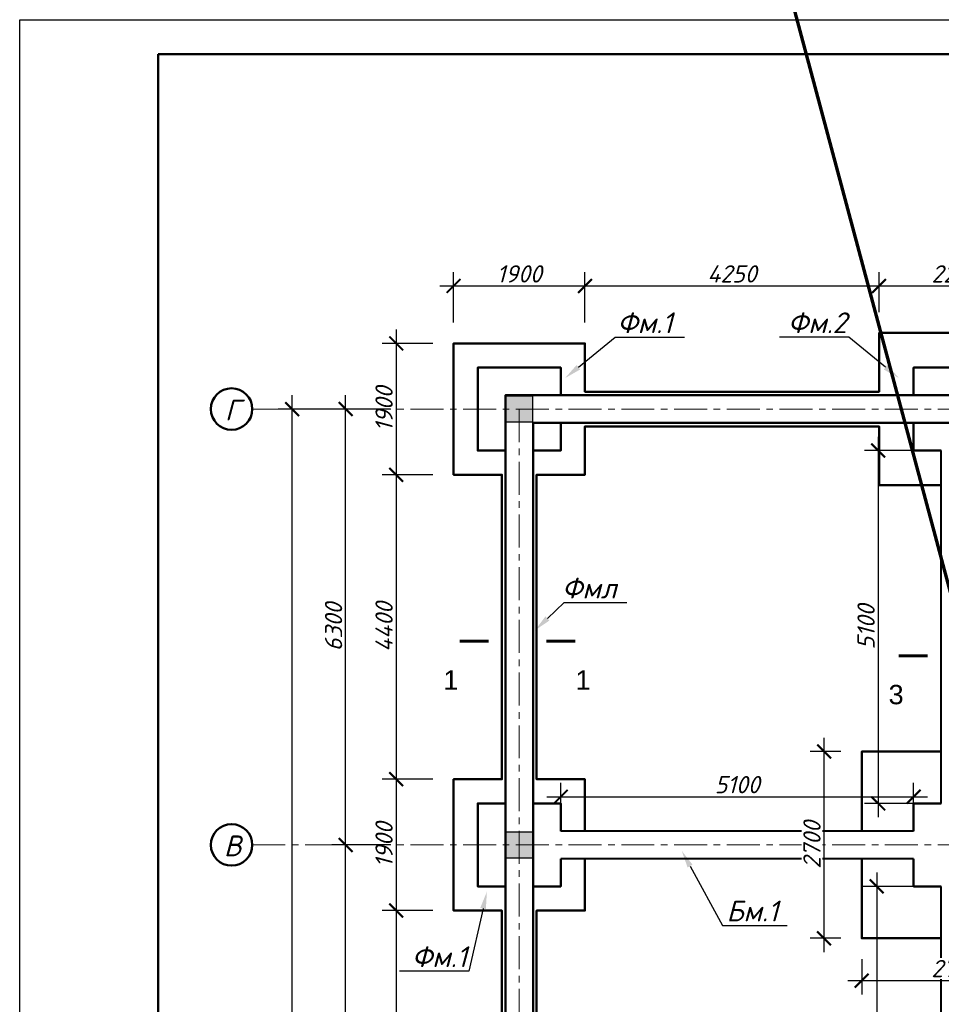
# Model space of a CAD drawing. Header units: millimetres. Extents: x 2063114 to 14983986, y -126020516 to 213791.
# Tile 632 of 656: x 2317099 to 2330419, y 1859 to 16091. Entities that reach past the tile are written whole.
import ezdxf
from ezdxf import colors
from ezdxf.entities.mleader import LeaderData, LeaderLine
from ezdxf.enums import TextEntityAlignment as Align
from ezdxf.math import Vec2, Vec3

# ---------------------------------------------------------------- set-up
doc = ezdxf.new("R2010")
doc.units = ezdxf.units.MM
doc.linetypes.add('ACAD_ISO10W100', pattern=[18, 12, -3, 0, -3])
doc.linetypes.add('осевая', pattern=[50.8, 31.75, -6.35, 6.35, -6.35])
doc.layers.get('Defpoints').update_dxf_attribs({"color": 6, "lineweight": 35})
for name, color, linetype, lineweight in [('_0', 7, 'Continuous', 20), ('план', 7, 'Continuous', 20), ('сплошная_толстая', 7, 'Continuous', 50)]:
    doc.layers.add(name, color=color, linetype=linetype, lineweight=lineweight)
doc.layers.add('пунктир', color=1, linetype='ACAD_ISO10W100')
doc.layers.add('Размеры', color=28, linetype='Continuous')
doc.styles.add('GOST 2.304', font='isocpeur.ttf', dxfattribs={"oblique": 15})
doc.styles.get("Standard").update_dxf_attribs({"font": 'arial.ttf'})
doc.styles.add('V@ler@Live', font='isocpeui.ttf')
doc.dimstyles.new('Standard 2304', dxfattribs={"dimtxt": 250, "dimasz": 200, "dimexe": 200, "dimexo": 300, "dimgap": 50, "dimtad": 1, "dimdec": 0, "dimzin": 0, "dimdsep": 46, "dimtxsty": 'GOST 2.304', "dimblk": 'ARCHTICK', "dimcen": 10, "dimdle": 200, "dimclrd": 256, "dimclre": 256, "dimclrt": 256, "dimadec": 0, "dimazin": 0, "dimtfac": 1, "dimtdec": 0, "dimtofl": 0, "dimtmove": 0, "dimatfit": 3, "dimldrblk": 'ARCHTICK', "dimfxl": 1, "dimtolj": 1, "dimtzin": 0, "dimlwd": -1, "dimarcsym": 0})

# ---------------------------------------------------------------- blocks, each defined once
blk = doc.blocks.new('_ArchTick')
at = {"color": 0, "linetype": 'ByBlock', "const_width": 0.15}
blk.add_lwpolyline([(-0.5, -0.5), (0.5, 0.5)], dxfattribs=at)
blk = doc.blocks.new('*D3497')
at = {"layer": 'Defpoints', "color": 0, "ltscale": 150, "transparency": 16777216}
for p in [(2321810, 4163), (2322759, 4163), (2322759, -2137)]:
    blk.add_point(p, dxfattribs=at)
at = {"layer": 'Размеры', "ltscale": 150, "transparency": 16777216}
blk.add_line((2321810, -2337), (2321810, 4363), dxfattribs=at)
at = {"layer": 'Размеры', "lineweight": -2, "ltscale": 150, "transparency": 16777216}
for p, q in [((2322459, 4163), (2321610, 4163)), ((2322459, -2137), (2321610, -2137))]:
    blk.add_line(p, q, dxfattribs=at)
at = {"layer": 'Размеры', "ltscale": 150, "transparency": 16777216, "xscale": 200, "yscale": 200, "zscale": 200}
for p, rotation in [((2321810, 4163), 90), ((2321810, -2137), 270)]:
    blk.add_blockref('_ArchTick', p, dxfattribs=dict(at, rotation=rotation))
at = {"layer": 'Размеры', "ltscale": 150, "transparency": 16777216, "insert": (2321635, 1013), "char_height": 250, "attachment_point": 5, "rotation": 90, "style": 'GOST 2.304'}
blk.add_mtext('\\A1;6300', dxfattribs=at)
blk = doc.blocks.new('*D3498')
at = {"layer": 'Defpoints', "color": 0, "ltscale": 150, "transparency": 16777216}
for p in [(2321810, 10463), (2322759, 10463), (2322759, 4163)]:
    blk.add_point(p, dxfattribs=at)
at = {"layer": 'Размеры', "ltscale": 150, "transparency": 16777216}
blk.add_line((2321810, 3963), (2321810, 10663), dxfattribs=at)
at = {"layer": 'Размеры', "lineweight": -2, "ltscale": 150, "transparency": 16777216}
for p, q in [((2322459, 10463), (2321610, 10463)), ((2322459, 4163), (2321610, 4163))]:
    blk.add_line(p, q, dxfattribs=at)
at = {"layer": 'Размеры', "ltscale": 150, "transparency": 16777216, "xscale": 200, "yscale": 200, "zscale": 200}
for p, rotation in [((2321810, 10463), 90), ((2321810, 4163), 270)]:
    blk.add_blockref('_ArchTick', p, dxfattribs=dict(at, rotation=rotation))
at = {"layer": 'Размеры', "ltscale": 150, "transparency": 16777216, "insert": (2321635, 7313), "char_height": 250, "attachment_point": 5, "rotation": 90, "style": 'GOST 2.304'}
blk.add_mtext('\\A1;6300', dxfattribs=at)
blk = doc.blocks.new('*D3491')
at = {"layer": 'Defpoints', "color": 0, "ltscale": 150, "transparency": 16777216}
for p in [(2321036, 10463), (2323091, 10463), (2323091, -8437)]:
    blk.add_point(p, dxfattribs=at)
at = {"layer": 'Размеры', "ltscale": 150, "transparency": 16777216}
blk.add_line((2321036, -8637), (2321036, 10663), dxfattribs=at)
at = {"layer": 'Размеры', "lineweight": -2, "ltscale": 150, "transparency": 16777216}
for p, q in [((2322236, 10463), (2320836, 10463)), ((2322236, -8437), (2320836, -8437))]:
    blk.add_line(p, q, dxfattribs=at)
at = {"layer": 'Размеры', "ltscale": 150, "transparency": 16777216, "xscale": 200, "yscale": 200, "zscale": 200}
for p, rotation in [((2321036, 10463), 90), ((2321036, -8437), 270)]:
    blk.add_blockref('_ArchTick', p, dxfattribs=dict(at, rotation=rotation))
at = {"layer": 'Размеры', "ltscale": 150, "transparency": 16777216, "insert": (2320861, 1013), "char_height": 250, "attachment_point": 5, "rotation": 90, "style": 'GOST 2.304'}
blk.add_mtext('\\A1;18900', dxfattribs=at)
blk = doc.blocks.new('*D3535')
at = {"layer": 'Defpoints', "color": 0, "transparency": 16777216}
for p in [(2323369, 9513), (2322540, 5113), (2323369, 5113)]:
    blk.add_point(p, dxfattribs=at)
at = {"layer": 'Размеры', "color": 5, "transparency": 16777216}
blk.add_line((2322540, 9713), (2322540, 4913), dxfattribs=at)
at = {"layer": 'Размеры', "color": 5, "lineweight": -2, "transparency": 16777216}
for p, q in [((2323069, 9513), (2322340, 9513)), ((2323069, 5113), (2322340, 5113))]:
    blk.add_line(p, q, dxfattribs=at)
at = {"layer": 'Размеры', "color": 5, "transparency": 16777216, "xscale": 200, "yscale": 200, "zscale": 200}
for p, rotation in [((2322540, 9513), 90), ((2322540, 5113), 270)]:
    blk.add_blockref('_ArchTick', p, dxfattribs=dict(at, rotation=rotation))
at = {"layer": 'Размеры', "color": 5, "transparency": 16777216, "insert": (2322365, 7313), "char_height": 250, "attachment_point": 5, "rotation": 90, "style": 'GOST 2.304'}
blk.add_mtext('\\A1;4400', dxfattribs=at)
blk = doc.blocks.new('*D3536')
at = {"layer": 'Defpoints', "color": 0, "transparency": 16777216}
for p in [(2323369, 11413), (2322540, 9513), (2323369, 9513)]:
    blk.add_point(p, dxfattribs=at)
at = {"layer": 'Размеры', "color": 5, "transparency": 16777216}
blk.add_line((2322540, 11613), (2322540, 9313), dxfattribs=at)
at = {"layer": 'Размеры', "color": 5, "lineweight": -2, "transparency": 16777216}
for p, q in [((2323069, 11413), (2322340, 11413)), ((2323069, 9513), (2322340, 9513))]:
    blk.add_line(p, q, dxfattribs=at)
at = {"layer": 'Размеры', "color": 5, "transparency": 16777216, "xscale": 200, "yscale": 200, "zscale": 200}
for p, rotation in [((2322540, 11413), 90), ((2322540, 9513), 270)]:
    blk.add_blockref('_ArchTick', p, dxfattribs=dict(at, rotation=rotation))
at = {"layer": 'Размеры', "color": 5, "transparency": 16777216, "insert": (2322365, 10463), "char_height": 250, "attachment_point": 5, "rotation": 90, "style": 'GOST 2.304'}
blk.add_mtext('\\A1;1900', dxfattribs=at)
blk = doc.blocks.new('*D3537')
at = {"layer": 'Defpoints', "color": 0, "transparency": 16777216}
for p in [(2323369, 3213), (2322540, -1187), (2323369, -1187)]:
    blk.add_point(p, dxfattribs=at)
at = {"layer": 'Размеры', "color": 5, "transparency": 16777216}
blk.add_line((2322540, 3413), (2322540, -1387), dxfattribs=at)
at = {"layer": 'Размеры', "color": 5, "lineweight": -2, "transparency": 16777216}
for p, q in [((2323069, 3213), (2322340, 3213)), ((2323069, -1187), (2322340, -1187))]:
    blk.add_line(p, q, dxfattribs=at)
at = {"layer": 'Размеры', "color": 5, "transparency": 16777216, "xscale": 200, "yscale": 200, "zscale": 200}
for p, rotation in [((2322540, 3213), 90), ((2322540, -1187), 270)]:
    blk.add_blockref('_ArchTick', p, dxfattribs=dict(at, rotation=rotation))
at = {"layer": 'Размеры', "color": 5, "transparency": 16777216, "insert": (2322365, 1013), "char_height": 250, "attachment_point": 5, "rotation": 90, "style": 'GOST 2.304'}
blk.add_mtext('\\A1;4400', dxfattribs=at)
blk = doc.blocks.new('*D3538')
at = {"layer": 'Defpoints', "color": 0, "transparency": 16777216}
for p in [(2323369, 5113), (2322540, 3213), (2323369, 3213)]:
    blk.add_point(p, dxfattribs=at)
at = {"layer": 'Размеры', "color": 5, "transparency": 16777216}
blk.add_line((2322540, 5313), (2322540, 3013), dxfattribs=at)
at = {"layer": 'Размеры', "color": 5, "lineweight": -2, "transparency": 16777216}
for p, q in [((2323069, 5113), (2322340, 5113)), ((2323069, 3213), (2322340, 3213))]:
    blk.add_line(p, q, dxfattribs=at)
at = {"layer": 'Размеры', "color": 5, "transparency": 16777216, "xscale": 200, "yscale": 200, "zscale": 200}
for p, rotation in [((2322540, 5113), 90), ((2322540, 3213), 270)]:
    blk.add_blockref('_ArchTick', p, dxfattribs=dict(at, rotation=rotation))
at = {"layer": 'Размеры', "color": 5, "transparency": 16777216, "insert": (2322365, 4163), "char_height": 250, "attachment_point": 5, "rotation": 90, "style": 'GOST 2.304'}
blk.add_mtext('\\A1;1900', dxfattribs=at)
blk = doc.blocks.new('*D3546')
at = {"layer": 'Defpoints', "color": 0, "transparency": 16777216}
for p in [(2331719, 12242), (2329519, 11563), (2331719, 11563)]:
    blk.add_point(p, dxfattribs=at)
at = {"layer": 'Размеры', "color": 5, "lineweight": -2, "transparency": 16777216}
for p, q in [((2329519, 11863), (2329519, 12442)), ((2331719, 11863), (2331719, 12442))]:
    blk.add_line(p, q, dxfattribs=at)
at = {"layer": 'Размеры', "color": 5, "transparency": 16777216}
blk.add_line((2329319, 12242), (2331919, 12242), dxfattribs=at)
at = {"layer": 'Размеры', "color": 5, "transparency": 16777216, "xscale": 200, "yscale": 200, "zscale": 200, "rotation": 180}
blk.add_blockref('_ArchTick', (2329519, 12242), dxfattribs=at)
at = {"layer": 'Размеры', "color": 5, "transparency": 16777216, "xscale": 200, "yscale": 200, "zscale": 200}
blk.add_blockref('_ArchTick', (2331719, 12242), dxfattribs=at)
at = {"layer": 'Размеры', "color": 5, "transparency": 16777216, "insert": (2330619, 12417), "char_height": 250, "attachment_point": 5, "style": 'GOST 2.304'}
blk.add_mtext('\\A1;2200', dxfattribs=at)
blk = doc.blocks.new('*D3544')
at = {"layer": 'Defpoints', "color": 0, "transparency": 16777216}
for p in [(2329519, 12242), (2329519, 11563), (2325269, 11413)]:
    blk.add_point(p, dxfattribs=at)
at = {"layer": 'Размеры', "color": 5, "lineweight": -2, "transparency": 16777216}
for p, q in [((2325269, 11713), (2325269, 12442)), ((2329519, 11863), (2329519, 12442))]:
    blk.add_line(p, q, dxfattribs=at)
at = {"layer": 'Размеры', "color": 5, "transparency": 16777216}
blk.add_line((2325069, 12242), (2329719, 12242), dxfattribs=at)
at = {"layer": 'Размеры', "color": 5, "transparency": 16777216, "xscale": 200, "yscale": 200, "zscale": 200, "rotation": 180}
blk.add_blockref('_ArchTick', (2325269, 12242), dxfattribs=at)
at = {"layer": 'Размеры', "color": 5, "transparency": 16777216, "xscale": 200, "yscale": 200, "zscale": 200}
blk.add_blockref('_ArchTick', (2329519, 12242), dxfattribs=at)
at = {"layer": 'Размеры', "color": 5, "transparency": 16777216, "insert": (2327394, 12417), "char_height": 250, "attachment_point": 5, "style": 'GOST 2.304'}
blk.add_mtext('\\A1;4250', dxfattribs=at)
blk = doc.blocks.new('*D3545')
at = {"layer": 'Defpoints', "color": 0, "transparency": 16777216}
for p in [(2325269, 12242), (2323369, 11413), (2325269, 11413)]:
    blk.add_point(p, dxfattribs=at)
at = {"layer": 'Размеры', "color": 5, "lineweight": -2, "transparency": 16777216}
for p, q in [((2323369, 11713), (2323369, 12442)), ((2325269, 11713), (2325269, 12442))]:
    blk.add_line(p, q, dxfattribs=at)
at = {"layer": 'Размеры', "color": 5, "transparency": 16777216}
blk.add_line((2323169, 12242), (2325469, 12242), dxfattribs=at)
at = {"layer": 'Размеры', "color": 5, "transparency": 16777216, "xscale": 200, "yscale": 200, "zscale": 200, "rotation": 180}
blk.add_blockref('_ArchTick', (2323369, 12242), dxfattribs=at)
at = {"layer": 'Размеры', "color": 5, "transparency": 16777216, "xscale": 200, "yscale": 200, "zscale": 200}
blk.add_blockref('_ArchTick', (2325269, 12242), dxfattribs=at)
at = {"layer": 'Размеры', "color": 5, "transparency": 16777216, "insert": (2324319, 12417), "char_height": 250, "attachment_point": 5, "style": 'GOST 2.304'}
blk.add_mtext('\\A1;1900', dxfattribs=at)
blk = doc.blocks.new('*D3562')
at = {"layer": 'Defpoints', "color": 0, "transparency": 16777216}
for p in [(2330419, 3563), (2329486, -1537), (2330419, -1537)]:
    blk.add_point(p, dxfattribs=at)
at = {"layer": 'Размеры', "color": 5, "transparency": 16777216}
blk.add_line((2329486, 3763), (2329486, -1737), dxfattribs=at)
at = {"layer": 'Размеры', "color": 5, "lineweight": -2, "transparency": 16777216}
for p, q in [((2330119, 3563), (2329286, 3563)), ((2330119, -1537), (2329286, -1537))]:
    blk.add_line(p, q, dxfattribs=at)
at = {"layer": 'Размеры', "color": 5, "transparency": 16777216, "xscale": 200, "yscale": 200, "zscale": 200}
for p, rotation in [((2329486, 3563), 90), ((2329486, -1537), 270)]:
    blk.add_blockref('_ArchTick', p, dxfattribs=dict(at, rotation=rotation))
at = {"layer": 'Размеры', "color": 5, "transparency": 16777216, "insert": (2329311, 1013), "char_height": 250, "attachment_point": 5, "rotation": 90, "style": 'GOST 2.304'}
blk.add_mtext('\\A1;5100', dxfattribs=at)
blk = doc.blocks.new('*D3563')
at = {"layer": 'Defpoints', "color": 0, "transparency": 16777216}
for p in [(2330419, 9863), (2329507, 4763), (2330419, 4763)]:
    blk.add_point(p, dxfattribs=at)
at = {"layer": 'Размеры', "color": 5, "transparency": 16777216}
blk.add_line((2329507, 10063), (2329507, 4563), dxfattribs=at)
at = {"layer": 'Размеры', "color": 5, "lineweight": -2, "transparency": 16777216}
for p, q in [((2330119, 9863), (2329307, 9863)), ((2330119, 4763), (2329307, 4763))]:
    blk.add_line(p, q, dxfattribs=at)
at = {"layer": 'Размеры', "color": 5, "transparency": 16777216, "xscale": 200, "yscale": 200, "zscale": 200}
for p, rotation in [((2329507, 9863), 90), ((2329507, 4763), 270)]:
    blk.add_blockref('_ArchTick', p, dxfattribs=dict(at, rotation=rotation))
at = {"layer": 'Размеры', "color": 5, "transparency": 16777216, "insert": (2329332, 7313), "char_height": 250, "attachment_point": 5, "rotation": 90, "style": 'GOST 2.304'}
blk.add_mtext('\\A1;5100', dxfattribs=at)
blk = doc.blocks.new('*D3565')
at = {"layer": 'Defpoints', "color": 0, "transparency": 16777216}
for p in [(2330019, 4859), (2324919, 4363), (2330019, 4363)]:
    blk.add_point(p, dxfattribs=at)
at = {"layer": 'Размеры', "color": 5, "lineweight": -2, "transparency": 16777216}
for p, q in [((2324919, 4663), (2324919, 5059)), ((2330019, 4663), (2330019, 5059))]:
    blk.add_line(p, q, dxfattribs=at)
at = {"layer": 'Размеры', "color": 5, "transparency": 16777216}
blk.add_line((2324719, 4859), (2330219, 4859), dxfattribs=at)
at = {"layer": 'Размеры', "color": 5, "transparency": 16777216, "xscale": 200, "yscale": 200, "zscale": 200, "rotation": 180}
blk.add_blockref('_ArchTick', (2324919, 4859), dxfattribs=at)
at = {"layer": 'Размеры', "color": 5, "transparency": 16777216, "xscale": 200, "yscale": 200, "zscale": 200}
blk.add_blockref('_ArchTick', (2330019, 4859), dxfattribs=at)
at = {"layer": 'Размеры', "color": 5, "transparency": 16777216, "insert": (2327469, 5034), "char_height": 250, "attachment_point": 5, "style": 'GOST 2.304'}
blk.add_mtext('\\A1;5100', dxfattribs=at)
blk = doc.blocks.new('*D3765')
at = {"layer": 'Defpoints', "color": 0, "ltscale": 150, "transparency": 16777216}
for p in [(2329269, 2813), (2331969, 2813), (2331969, 2201)]:
    blk.add_point(p, dxfattribs=at)
at = {"layer": 'Размеры', "color": 5, "lineweight": -2, "ltscale": 150, "transparency": 16777216}
for p, q in [((2329269, 2513), (2329269, 2001)), ((2331969, 2513), (2331969, 2001))]:
    blk.add_line(p, q, dxfattribs=at)
at = {"layer": 'Размеры', "color": 5, "ltscale": 150, "transparency": 16777216}
blk.add_line((2329069, 2201), (2332169, 2201), dxfattribs=at)
at = {"layer": 'Размеры', "color": 5, "ltscale": 150, "transparency": 16777216, "xscale": 200, "yscale": 200, "zscale": 200, "rotation": 180}
blk.add_blockref('_ArchTick', (2329269, 2201), dxfattribs=at)
at = {"layer": 'Размеры', "color": 5, "ltscale": 150, "transparency": 16777216, "xscale": 200, "yscale": 200, "zscale": 200}
blk.add_blockref('_ArchTick', (2331969, 2201), dxfattribs=at)
at = {"layer": 'Размеры', "color": 5, "ltscale": 150, "transparency": 16777216, "insert": (2330619, 2376), "char_height": 250, "attachment_point": 5, "style": 'GOST 2.304', "bg_fill": 3, "box_fill_scale": 1.1, "bg_fill_color": 256, "bg_fill_true_color": 13158600, "bg_fill_transparency": 0}
blk.add_mtext('\\A1;2700', dxfattribs=at)
blk = doc.blocks.new('*D3766')
at = {"layer": 'Defpoints', "color": 0, "ltscale": 150, "transparency": 16777216}
for p in [(2328725, 5513), (2329269, 5513), (2329269, 2813)]:
    blk.add_point(p, dxfattribs=at)
at = {"layer": 'Размеры', "color": 5, "ltscale": 150, "transparency": 16777216}
blk.add_line((2328725, 2613), (2328725, 5713), dxfattribs=at)
at = {"layer": 'Размеры', "color": 5, "lineweight": -2, "ltscale": 150, "transparency": 16777216}
for p, q in [((2328969, 5513), (2328525, 5513)), ((2328969, 2813), (2328525, 2813))]:
    blk.add_line(p, q, dxfattribs=at)
at = {"layer": 'Размеры', "color": 5, "ltscale": 150, "transparency": 16777216, "xscale": 200, "yscale": 200, "zscale": 200}
for p, rotation in [((2328725, 5513), 90), ((2328725, 2813), 270)]:
    blk.add_blockref('_ArchTick', p, dxfattribs=dict(at, rotation=rotation))
at = {"layer": 'Размеры', "color": 5, "ltscale": 150, "transparency": 16777216, "insert": (2328550, 4163), "char_height": 250, "attachment_point": 5, "rotation": 90, "style": 'GOST 2.304', "bg_fill": 3, "box_fill_scale": 1.1, "bg_fill_color": 256, "bg_fill_true_color": 13158600, "bg_fill_transparency": 0}
blk.add_mtext('\\A1;2700', dxfattribs=at)

msp = doc.modelspace()

# ---------------------------------------------------------------- hatches: boundary and pattern name
at = {"ltscale": 150, "transparency": 33554687}
h = msp.add_hatch(color=256, dxfattribs=at)
h.dxf.hatch_style = 1
h.paths.add_polyline_path([(2324509.14943, 10653.06115), (2324129.14943, 10653.06115), (2324129.14943, 10273.06115), (2324509.14943, 10273.06115)])
h = msp.add_hatch(color=256, dxfattribs=at)
h.dxf.hatch_style = 1
h.paths.add_polyline_path([(2324509.14943, 4353.06115), (2324129.14943, 4353.06115), (2324129.14943, 3973.06115), (2324509.14943, 3973.06115)])

# ---------------------------------------------------------------- linework, layer by layer
at = {"color": 0}
msp.add_lwpolyline([(2317098.69564, 16091.38001), (2376498.69564, 16091.38001), (2376498.69564, -25908.61999), (2317098.69564, -25908.61999)], close=True, dxfattribs=at)
at = {"ltscale": 100}
msp.add_lwpolyline([(2317098.69574, 16091.38001), (2376498.69574, 16091.38001), (2376498.69574, -25908.61999), (2317098.69574, -25908.61999)], close=True, dxfattribs=at)
at = {"ltscale": 150}
for points in [[(2324129.14943, 10653.06115), (2324509.14943, 10653.06115), (2324509.14943, 10273.06115), (2324129.14943, 10273.06115)], [(2324129.14943, 4353.06115), (2324509.14943, 4353.06115), (2324509.14943, 3973.06115), (2324129.14943, 3973.06115)]]:
    msp.add_lwpolyline(points, close=True, dxfattribs=at)
for points in [[(2323877.1882, 7107.48431, 42, 42, 0), (2323457.1882, 7107.48431, 42, 42, 0), (2323597.1882, 7107.48431, 0, 56, 0), (2323597.1882, 6827.48431, 0, 0, 0), (2323597.1882, 6407.48431, 0, 0, 0)], [(2324709.01274, 7107.48431, 42, 42, 0), (2325129.01274, 7107.48431, 42, 42, 0), (2324989.01274, 7107.48431, 0, 56, 0), (2324989.01274, 6827.48431, 0, 0, 0), (2324989.01274, 6407.48431, 0, 0, 0)], [(2330222.90438, 6896.11874, 42, 42, 0), (2329802.90438, 6896.11874, 42, 42, 0), (2329942.90438, 6896.11874, 0, 56, 0), (2329942.90438, 6616.11874, 0, 0, 0), (2329942.90438, 6196.11874, 0, 0, 0)]]:
    msp.add_lwpolyline(points, format="xyseb")
at = {"layer": '_0', "color": 5, "lineweight": 40}
for p, q in [((2330419.14943, 4763.06115), (2330419.14943, 9863.06115)), ((2330019.14943, 4363.06115), (2324919.14943, 4363.06115)), ((2330019.14943, 3963.06115), (2324919.14943, 3963.06115)), ((2330419.14943, -1536.93885), (2330419.14943, 3563.06115))]:
    msp.add_line(p, q, dxfattribs=at)
at = {"layer": 'план', "color": 0, "lineweight": 50}
msp.add_lwpolyline([(2319098.69564, 15591.38001), (2375998.69564, 15591.38001), (2375998.69564, -25408.61999), (2319098.69564, -25408.61999)], close=True, dxfattribs=at)
at = {"layer": 'пунктир', "linetype": 'осевая', "lineweight": 9, "ltscale": 15}
for p, q in [((2320460.91032, 10463.06115), (2352419.14943, 10463.06115)), ((2324319.14943, 10463.06115), (2324319.14943, -12231.96248)), ((2320460.91032, 4163.06115), (2352419.14943, 4163.06115))]:
    msp.add_line(p, q, dxfattribs=at)
at = {"layer": 'сплошная_толстая', "ltscale": 150}
for points in [[(2331719.14943, -9536.93885), (2329519.14943, -9536.93885), (2329519.14943, -8686.93885), (2325269.14943, -8686.93885), (2325269.14943, -9386.93885), (2323369.14943, -9386.93885), (2323369.14943, -7486.93885), (2324069.14943, -7486.93885), (2324069.14943, -3086.93885), (2323369.14943, -3086.93885), (2323369.14943, -1186.93885), (2324069.14943, -1186.93885), (2324069.14943, 3213.06115), (2323369.14943, 3213.06115), (2323369.14943, 5113.06115), (2324069.14943, 5113.06115), (2324069.14943, 9513.06115), (2323369.14943, 9513.06115), (2323369.14943, 11413.06115), (2325269.14943, 11413.06115), (2325269.14943, 10713.06115), (2329519.14943, 10713.06115), (2329519.14943, 11563.06115), (2331719.14943, 11563.06115)], [(2324119.14943, 9863.06115), (2323719.14943, 9863.06115), (2323719.14943, 11063.06115), (2324919.14943, 11063.06115), (2324919.14943, 10663.06115)], [(2330019.14943, 10663.06115), (2330019.14943, 11063.06115), (2331219.14943, 11063.06115), (2331219.14943, 10663.06115)], [(2324919.14943, 10263.06115), (2324919.14943, 9863.06115), (2324519.14943, 9863.06115)], [(2330419.14943, 9863.06115), (2330019.14943, 9863.06115), (2330019.14943, 10263.06115)], [(2330419.14943, 9363.06115), (2329519.14943, 9363.06115), (2329519.14943, 10213.06115), (2325269.14943, 10213.06115), (2325269.14943, 9513.06115), (2324569.14943, 9513.06115), (2324569.14943, 5113.06115), (2325269.14943, 5113.06115), (2325269.14943, 4363.06115)], [(2329269.14943, 4363.06115), (2329269.14943, 5513.06115), (2330419.14943, 5513.06115)], [(2324119.14943, 3563.06115), (2323719.14943, 3563.06115), (2323719.14943, 4763.06115), (2324119.14943, 4763.06115)], [(2324519.14943, 4763.06115), (2324919.14943, 4763.06115), (2324919.14943, 4363.06115)], [(2330019.14943, 4363.06115), (2330019.14943, 4763.06115), (2330419.14943, 4763.06115)], [(2324919.14943, 3963.06115), (2324919.14943, 3563.06115), (2324519.14943, 3563.06115)], [(2325269.14943, -1936.93885), (2325269.14943, -1186.93885), (2324569.14943, -1186.93885), (2324569.14943, 3213.06115), (2325269.14943, 3213.06115), (2325269.14943, 3963.06115)], [(2330419.14943, 2813.06115), (2329269.14943, 2813.06115), (2329269.14943, 3963.06115)], [(2330419.14943, 3563.06115), (2330019.14943, 3563.06115), (2330019.14943, 3963.06115)]]:
    msp.add_lwpolyline(points, dxfattribs=at)
for points in [[(2324119.14943, -8636.93885), (2324119.14943, 10663.06115), (2352619.14943, 10663.06115), (2352619.14943, -8636.93885)], [(2352219.14943, 10263.06115), (2352219.14943, -8236.93885), (2324519.14943, -8236.93885), (2324519.14943, 10263.06115)]]:
    msp.add_lwpolyline(points, close=True, dxfattribs=at)
for centre in [(2320160.91032, 10463.06112), (2320160.91032, 4163.06112)]:
    msp.add_circle(centre, 300, dxfattribs=at)

# ---------------------------------------------------------------- texts
for s, p in [('1', (2323221.74239, 6687.48431)), ('3', (2329657.17868, 6476.11874))]:
    msp.add_text(s, height=280).set_placement(p, align=Align.TOP_LEFT)
msp.add_text('1', height=280).set_placement((2325350.25516, 6687.48431), align=Align.TOP_RIGHT)
at = {"layer": 'сплошная_толстая', "ltscale": 150, "char_height": 300, "width": 182.2851193, "attachment_point": 2, "style": 'GOST 2.304'}
for s, insert in [('Г', (2320175.53389, 10599.43167)), ('В', (2320175.53389, 4299.43167))]:
    msp.add_mtext(s, dxfattribs=dict(at, insert=insert))

# ---------------------------------------------------------------- dimensions: what is measured, and where the dimension line sits
at = {"layer": 'Размеры', "color": 5}
for base, p1, p2, picture, middle in [((2325269.14943, 12241.79465), (2323369.14943, 11413.06115), (2325269.14943, 11413.06115), '*D3545', (2324319.14943, 12416.79465)), ((2329519.14943, 12241.79465), (2325269.14943, 11413.06115), (2329519.14943, 11563.06115), '*D3544', (2327394.14943, 12416.79465)), ((2331719.14943, 12241.79465), (2329519.14943, 11563.06115), (2331719.14943, 11563.06115), '*D3546', (2330619.14943, 12416.79465)), ((2330019.14943, 4858.65157), (2324919.14943, 4363.06115), (2330019.14943, 4363.06115), '*D3565', (2327469.14943, 5033.65157))]:
    dim = msp.add_linear_dim(base=base, p1=p1, p2=p2, dimstyle='Standard 2304', override={"dimclrd": 5, "dimclre": 5, "dimclrt": 5, "dimtmove": 1, "dimfxl": 1200, "dimfxlon": 1}, dxfattribs=at)
    dim.commit()
    dim.dimension.update_dxf_attribs({"geometry": picture, "text_midpoint": middle})
for base, p1, p2, angle, picture, middle in [((2322540.41593, 9513.06115), (2323369.14943, 11413.06115), (2323369.14943, 9513.06115), 270, '*D3536', (2322365.41593, 10463.06115)), ((2329507.25318, 4763.06115), (2330419.14943, 9863.06115), (2330419.14943, 4763.06115), 90, '*D3563', (2329332.25318, 7313.06115)), ((2322540.41593, 5113.06115), (2323369.14943, 9513.06115), (2323369.14943, 5113.06115), 270, '*D3535', (2322365.41593, 7313.06115)), ((2322540.41593, 3213.06115), (2323369.14943, 5113.06115), (2323369.14943, 3213.06115), 270, '*D3538', (2322365.41593, 4163.06115)), ((2329486.43634, -1536.93885), (2330419.14943, 3563.06115), (2330419.14943, -1536.93885), 90, '*D3562', (2329311.43634, 1013.06115)), ((2322540.41593, -1186.93885), (2323369.14943, 3213.06115), (2323369.14943, -1186.93885), 270, '*D3537', (2322365.41593, 1013.06115))]:
    dim = msp.add_linear_dim(base=base, p1=p1, p2=p2, angle=angle, dimstyle='Standard 2304', override={"dimclrd": 5, "dimclre": 5, "dimclrt": 5, "dimtmove": 1, "dimfxl": 1200, "dimfxlon": 1}, dxfattribs=at)
    dim.commit()
    dim.dimension.update_dxf_attribs({"geometry": picture, "text_midpoint": middle})
at = {"layer": 'Размеры', "ltscale": 150}
for base, p1, p2, picture, middle in [((2321035.70509, 10463.06112), (2323090.99343, -8436.93885), (2323090.99313, 10463.06112), '*D3491', (2320860.70509, 1013.06113)), ((2321810.28714, 10463.06115), (2322759.1215, 4163.06115), (2322759.1215, 10463.06115), '*D3498', (2321635.28714, 7313.06115)), ((2321810.28714, 4163.06115), (2322759.1215, -2136.93885), (2322759.1215, 4163.06115), '*D3497', (2321635.28714, 1013.06115))]:
    dim = msp.add_linear_dim(base=base, p1=p1, p2=p2, angle=90, dimstyle='Standard 2304', override={"dimtmove": 1, "dimfxl": 1200, "dimfxlon": 1}, dxfattribs=at)
    dim.commit()
    dim.dimension.update_dxf_attribs({"geometry": picture, "text_midpoint": middle})

# ---------------------------------------------------------------- leaders
at = {"color": 5, "ltscale": 100}
ml = msp.add_multileader_mtext('Standard', dxfattribs=at)
ml.set_content('{\\C256;Фм.1}', color=5, style='V@ler@Live')
ml.set_leader_properties()
ml.build(insert=Vec2(0, 0))
ml.multileader.update_dxf_attribs({"text_left_attachment_type": 6, "text_right_attachment_type": 6, "arrow_head_size": 250})
ctx = ml.context
ctx.base_point, ctx.char_height, ctx.arrow_head_size, ctx.landing_gap_size, ctx.plane_origin = Vec3(2325714.96503, 11500.49088), 300, 250, 20, Vec3(2321727.88298, 10913.484)
ctx.left_attachment, ctx.right_attachment = 6, 6
notes = []
notes.append((ctx, [(0, (1, 1, 0), (2325706.96503, 11500.49088), (1, 0), 8, [(0, [(2324980.2377, 10909.67796)], 0, [])])]))
ctx.mtext.insert, ctx.mtext.flow_direction = Vec3(2325734.96503, 11860.49088), 5
ml = msp.add_multileader_mtext('Standard', dxfattribs=at)
ml.set_content('{\\C256;Фм.2}', color=5, style='V@ler@Live')
ml.set_leader_properties()
ml.build(insert=Vec2(0, 0))
ml.multileader.update_dxf_attribs({"text_left_attachment_type": 6, "text_right_attachment_type": 6, "arrow_head_size": 250})
ctx = ml.context
ctx.base_point, ctx.char_height, ctx.arrow_head_size, ctx.landing_gap_size, ctx.plane_origin = Vec3(2328181.51565, 11500.49088), 300, 250, 20, Vec3(2333060.41589, 10913.484)
ctx.left_attachment, ctx.right_attachment, ctx.text_align_type = 6, 6, 2
notes.append((ctx, [(0, (1, 1, 0), (2329081.33383, 11500.49088), (-1, 0), 8, [(0, [(2329808.06117, 10909.67796)], 0, [])])]))
ctx.mtext.insert, ctx.mtext.alignment, ctx.mtext.flow_direction = Vec3(2329053.33383, 11860.49088), 3, 5
ml = msp.add_multileader_mtext('Standard', dxfattribs=at)
ml.set_content('{\\C7;Фмл}', color=5, style='V@ler@Live')
ml.set_leader_properties()
ml.build(insert=Vec2(0, 0))
ml.multileader.update_dxf_attribs({"text_left_attachment_type": 6, "text_right_attachment_type": 6, "arrow_head_size": 250})
ctx = ml.context
ctx.base_point, ctx.char_height, ctx.arrow_head_size, ctx.landing_gap_size, ctx.plane_origin = Vec3(2324976.04503, 7665.10777), 300, 250, 20, Vec3(2339726.96512, 16893.11074)
ctx.left_attachment, ctx.right_attachment, ctx.text_align_type = 6, 6, 2
notes.append((ctx, [(0, (1, 1, 0), (2324968.04503, 7665.10777), (1, 0), 8, [(0, [(2324544.92353, 7263.49822)], 0, [])])]))
ctx.mtext.insert, ctx.mtext.rotation, ctx.mtext.width, ctx.mtext.defined_height, ctx.mtext.alignment, ctx.mtext.flow_direction = Vec3(2325723.99958, 8025.10777), 6.2831853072, 946.2878793, 414.30142, 3, 5
ml = msp.add_multileader_mtext('Standard', dxfattribs=at)
ml.set_content('{\\C256;Бм.1}', color=5, style='V@ler@Live')
ml.set_leader_properties()
ml.build(insert=Vec2(0, 0))
ml.multileader.update_dxf_attribs({"text_left_attachment_type": 6, "text_right_attachment_type": 6, "arrow_head_size": 250})
ctx = ml.context
ctx.base_point, ctx.char_height, ctx.arrow_head_size, ctx.landing_gap_size, ctx.plane_origin = Vec3(2327266.51383, 2997.29823), 300, 250, 20, Vec3(2326816.05164, 3724.13109)
ctx.left_attachment, ctx.right_attachment, ctx.text_align_type = 6, 6, 2
notes.append((ctx, [(0, (1, 1, 0), (2327258.51383, 2997.29823), (1, 0), 8, [(0, [(2326667.69117, 4076.69626)], 0, [])])]))
ctx.mtext.insert, ctx.mtext.alignment, ctx.mtext.flow_direction = Vec3(2328062.42292, 3357.29823), 3, 5
ml = msp.add_multileader_mtext('Standard', dxfattribs=at)
ml.set_content('{\\C256;Фм.1}', color=5, style='V@ler@Live')
ml.set_leader_properties()
ml.build(insert=Vec2(0, 0))
ml.multileader.update_dxf_attribs({"text_left_attachment_type": 6, "text_right_attachment_type": 6, "arrow_head_size": 250})
ctx = ml.context
ctx.base_point, ctx.char_height, ctx.arrow_head_size, ctx.landing_gap_size, ctx.plane_origin = Vec3(2322740.3873, 2336.46951), 300, 250, 20, Vec3(2318753.30525, 2923.47639)
ctx.left_attachment, ctx.right_attachment, ctx.text_align_type = 6, 6, 2
notes.append((ctx, [(1, (1, 1, 0), (2323591.56912, 2336.46951), (-1, 0), 8, [(0, [(2323851.47172, 3488.06435)], 0, [])])]))
ctx.mtext.insert, ctx.mtext.alignment, ctx.mtext.flow_direction = Vec3(2323563.56912, 2696.46951), 3, 5
for ctx, leaders in notes:
    for number, flags, end, landing, length, lines in leaders:
        leader = LeaderData()
        leader.index, (leader.has_last_leader_line, leader.has_dogleg_vector, leader.attachment_direction) = number, flags
        leader.last_leader_point, leader.dogleg_vector, leader.dogleg_length = Vec3(end), Vec3(landing), length
        for number, points, colour, breaks in lines:
            line = LeaderLine()
            line.index, line.vertices, line.color, line.breaks = number, Vec3.list(points), colors.encode_raw_color(colour), breaks
            leader.lines.append(line)
        ctx.leaders.append(leader)

# ---------------------------------------------------------------- next in the draw order: dimensions: what is measured, and where the dimension line sits
at = {"layer": 'Размеры', "color": 5, "ltscale": 150}
dim = msp.add_linear_dim(base=(2331969.14943, 2201.47887), p1=(2329269.14943, 2813.06115), p2=(2331969.14943, 2813.06115), dimstyle='Standard 2304', override={"dimclrd": 5, "dimclre": 5, "dimclrt": 5, "dimfxl": 1200, "dimfxlon": 1, "dimtfill": 1, "dimtfillclr": 5}, dxfattribs=at)
dim.commit()
dim.dimension.update_dxf_attribs({"geometry": '*D3765', "text_midpoint": (2330619.14943, 2376.47887)})

# ---------------------------------------------------------------- next in the draw order: dimensions: what is measured, and where the dimension line sits
dim = msp.add_linear_dim(base=(2328724.50271, 5513.06115), p1=(2329269.14943, 2813.06115), p2=(2329269.14943, 5513.06115), angle=90, dimstyle='Standard 2304', override={"dimclrd": 5, "dimclre": 5, "dimclrt": 5, "dimfxl": 1200, "dimfxlon": 1, "dimtfill": 1, "dimtfillclr": 5}, dxfattribs=at)
dim.commit()
dim.dimension.update_dxf_attribs({"geometry": '*D3766', "text_midpoint": (2328549.50271, 4163.06115)})

# ---------------------------------------------------------------- next in the draw order: linework, layer by layer
at = {"layer": '_0', "lineweight": 70}
msp.add_line((2317098.69585, 58091.38001), (2384498.69554, -193908.61999), dxfattribs=at)

# ---------------------------------------------------------------- next in the draw order: texts
at = {"lineweight": 20, "insert": (2321764.26324, 21343.40129), "char_height": 280, "width": 12078.4091668, "attachment_point": 1, "style": 'V@ler@Live'}
msp.add_mtext("\\A1;\\pi3133.94221;{\\fISOCPEUR|b1|i1|c204|p34;\\LSuniy asos qalinligi topish hisobi:\\P\\pi4522.83599;}H{\\H0.7x;\\S^ s;}=(P-P{\\H0.7x;\\S^ SL;})*b/P{\\H0.7x;\\S^ SL;}\\P\\pi-840,l1120,t1120;1.^IH{\\H0.7x;\\S^ s;}-Suniy asos balandligi.\\P2.^IP-Poydevorga tushayotgan eng og'ir yuk-{\\C1;13.55 тонна.}\\P3.^IP{\\H0.7x;\\S^ SL;}-Cho'kishning nisbiy deformatsiyasi (относительная деформация просадачности)- {\\C1;МПа-0.06\\P}4.^Ib- eng katta poydevor eni-{\\C1;2.70 metr.}", dxfattribs=at)

doc.saveas('drawing.dxf')
